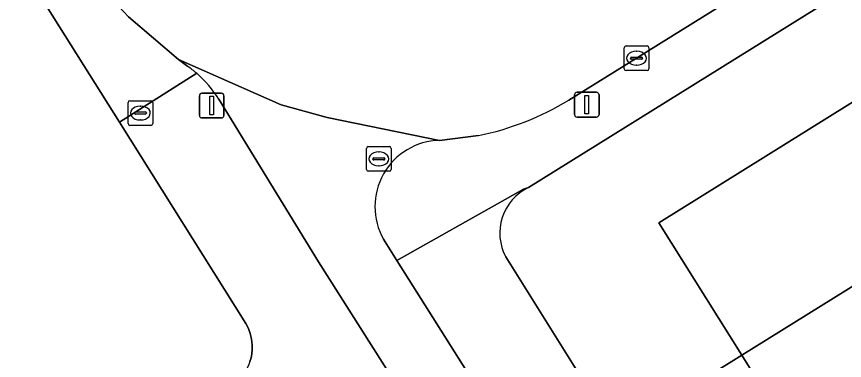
# Model space of a CAD drawing. Extents: x 158835 to 160077, y 386387 to 387778.
# Drawn here: x 159066.84 to 159100.34, y 387214.13 to 387228.05 of the extents above; entities that cross this region are included whole.
import ezdxf

# ---------------------------------------------------------------- set-up
doc = ezdxf.new("R2010")
doc.units = 0
for name, color, linetype in [('IMGEO_Brandkraan', 7, 'Continuous'), ('IMGEO_Erf', 7, 'Continuous'), ('IMGEO_Groenvoorziening', 7, 'Continuous'), ('IMGEO_Kolk', 7, 'Continuous'), ('IMGEO_Lichtmast', 7, 'Continuous'), ('IMGEO_Pand', 7, 'Continuous'), ('IMGEO_Rijbaan_lokaal_open', 7, 'Continuous'), ('IMGEO_Rioolput', 7, 'Continuous'), ('IMGEO_Voetpad_open', 7, 'Continuous')]:
    doc.layers.add(name, color=color, linetype=linetype)

msp = doc.modelspace()

# ---------------------------------------------------------------- linework, layer by layer
at = {"layer": 'IMGEO_Brandkraan'}
for p, q in [((159071.352, 387223.719), (159071.352, 387224.571)), ((159071.427, 387224.645), (159072.279, 387224.645)), ((159071.84, 387224.425), (159071.865, 387224.425)), ((159072.353, 387224.571), (159072.353, 387223.719)), ((159071.611, 387224.139), (159071.611, 387224.151)), ((159072.049, 387224.102), (159071.651, 387224.102)), ((159071.654, 387224.188), (159072.052, 387224.188)), ((159072.095, 387224.151), (159072.095, 387224.139)), ((159072.279, 387223.645), (159071.427, 387223.645)), ((159071.863, 387223.865), (159071.838, 387223.865))]:
    msp.add_line(p, q, dxfattribs=at)
for points in [[(159071.352, 387223.719), (159071.352, 387224.571)], [(159071.427, 387224.645), (159072.279, 387224.645)], [(159072.353, 387224.571), (159072.353, 387223.719)], [(159072.279, 387223.645), (159071.427, 387223.645)]]:
    msp.add_lwpolyline(points, dxfattribs=at)
for centre, radius, start, end in [((159071.429, 387224.569), 0.0765, 91.552, 178.448), ((159071.429, 387224.569), 0.0765, 91.552, 178.448), ((159072.277, 387224.569), 0.0765, 1.552, 88.448), ((159072.277, 387224.569), 0.0765, 1.552, 88.448), ((159071.651, 387224.148), 0.0403, 85.8775, 175.7526), ((159071.648, 387224.138), 0.0366, 178.938, 274.7102), ((159072.052, 387224.145), 0.043, 264.8664, 352.4533), ((159072.056, 387224.15), 0.0386, 1.7309, 96.639), ((159071.429, 387223.721), 0.0765, 181.552, 268.448), ((159071.429, 387223.721), 0.0765, 181.552, 268.448), ((159072.277, 387223.721), 0.0765, 271.552, 358.448), ((159072.277, 387223.721), 0.0765, 271.552, 358.448)]:
    msp.add_arc(centre, radius, start, end, dxfattribs=at)
for centre, major_axis, ratio, start_param, end_param in [((159071.839, 387224.145), (-0.387, 0.002), 0.722429, 4.712389, 7.853982), ((159071.864, 387224.145), (-0.39, 0.002), 0.717154, 1.570796, 4.712389)]:
    msp.add_ellipse(centre, major_axis=major_axis, ratio=ratio, start_param=start_param, end_param=end_param, dxfattribs=at)
at = {"layer": 'IMGEO_Erf'}
for points in [[(159076.284, 387214.082), (159076.33, 387214.241), (159076.361, 387214.403), (159076.378, 387214.568), (159076.38, 387214.733), (159076.367, 387214.899), (159076.34, 387215.062), (159076.298, 387215.222), (159076.242, 387215.378), (159076.172, 387215.528), (159076.117, 387215.627), (159071.003, 387223.773), (159066.842, 387230.412)], [(159101.476, 387200.195), (159098.467, 387205.021), (159097.719, 387204.555), (159097.64, 387204.684), (159097.558, 387204.817), (159098.304, 387205.282), (159095.296, 387210.107), (159094.549, 387209.642), (159094.387, 387209.912), (159095.12, 387210.389), (159097.66, 387211.977), (159096.184, 387214.339), (159091.098, 387211.176), (159092.033, 387209.677), (159105.563, 387188.033)]]:
    msp.add_lwpolyline(points, dxfattribs=at)
at = {"layer": 'IMGEO_Groenvoorziening'}
msp.add_lwpolyline([(159086.64, 387218.318), (159089.329, 387214.01), (159091.098, 387211.176), (159096.184, 387214.339), (159092.832, 387219.703), (159136.296, 387246.811), (159139.679, 387241.4), (159144.958, 387244.669), (159142.098, 387250), (159140.03, 387253.854), (159133.853, 387250), (159109.893, 387235.05), (159087.554, 387221.126)], dxfattribs=at)
msp.add_lwpolyline([(159115.305, 387226.239), (159130.948, 387235.993), (159139.679, 387241.4), (159136.296, 387246.811), (159092.832, 387219.703), (159096.184, 387214.339), (159103.609, 387218.957), (159113.262, 387224.971)], close=True, dxfattribs=at)
msp.add_arc((159088.417, 387219.292), 2.026, 115.2003, 208.7397, dxfattribs=at)
at = {"layer": 'IMGEO_Kolk'}
for p, q in [((159091.426, 387225.939), (159091.426, 387226.791)), ((159091.501, 387226.865), (159092.353, 387226.865)), ((159092.427, 387226.791), (159092.427, 387225.939)), ((159091.685, 387226.359), (159091.685, 387226.371)), ((159091.728, 387226.408), (159092.126, 387226.408)), ((159091.914, 387226.645), (159091.939, 387226.645)), ((159092.169, 387226.371), (159092.169, 387226.359)), ((159092.123, 387226.322), (159091.725, 387226.322)), ((159091.937, 387226.085), (159091.912, 387226.085)), ((159092.353, 387225.865), (159091.501, 387225.865))]:
    msp.add_line(p, q, dxfattribs=at)
for points in [[(159091.426, 387225.939), (159091.426, 387226.791)], [(159091.501, 387226.865), (159092.353, 387226.865)], [(159092.427, 387226.791), (159092.427, 387225.939)], [(159092.353, 387225.865), (159091.501, 387225.865)]]:
    msp.add_lwpolyline(points, dxfattribs=at)
for centre, radius, start, end in [((159091.503, 387226.789), 0.0765, 91.552, 178.448), ((159091.503, 387226.789), 0.0765, 91.552, 178.448), ((159092.351, 387226.789), 0.0765, 1.552, 88.448), ((159092.351, 387226.789), 0.0765, 1.552, 88.448), ((159091.725, 387226.368), 0.0403, 85.8775, 175.7526), ((159091.722, 387226.358), 0.0366, 178.938, 274.7102), ((159092.126, 387226.365), 0.043, 264.8664, 352.4533), ((159092.13, 387226.37), 0.0386, 1.7309, 96.639), ((159091.503, 387225.941), 0.0765, 181.552, 268.448), ((159091.503, 387225.941), 0.0765, 181.552, 268.448), ((159092.351, 387225.941), 0.0765, 271.552, 358.448), ((159092.351, 387225.941), 0.0765, 271.552, 358.448)]:
    msp.add_arc(centre, radius, start, end, dxfattribs=at)
for centre, major_axis, ratio, start_param, end_param in [((159091.913, 387226.365), (-0.387, 0.002), 0.722429, 4.712389, 7.853982), ((159091.938, 387226.365), (-0.39, 0.002), 0.717154, 1.570796, 4.712389)]:
    msp.add_ellipse(centre, major_axis=major_axis, ratio=ratio, start_param=start_param, end_param=end_param, dxfattribs=at)
at = {"layer": 'IMGEO_Lichtmast'}
for p, q in [((159074.241, 387224.048), (159074.241, 387224.848)), ((159074.241, 387224.848), (159074.241, 387224.048)), ((159074.341, 387224.948), (159075.131, 387224.948)), ((159075.131, 387224.948), (159074.341, 387224.948)), ((159075.231, 387224.848), (159075.231, 387224.048)), ((159075.231, 387224.048), (159075.231, 387224.848)), ((159089.418, 387224.084), (159089.418, 387224.884)), ((159089.418, 387224.884), (159089.418, 387224.084)), ((159089.518, 387224.984), (159090.308, 387224.984)), ((159090.308, 387224.984), (159089.518, 387224.984)), ((159090.408, 387224.884), (159090.408, 387224.084)), ((159090.408, 387224.084), (159090.408, 387224.884)), ((159090.308, 387223.984), (159089.518, 387223.984)), ((159089.518, 387223.984), (159090.308, 387223.984)), ((159075.131, 387223.948), (159074.341, 387223.948)), ((159074.341, 387223.948), (159075.131, 387223.948))]:
    msp.add_line(p, q, dxfattribs=at)
for points in [[(159074.661, 387224.823), (159074.811, 387224.823), (159074.811, 387224.073), (159074.661, 387224.073), (159074.661, 387224.823)], [(159089.838, 387224.859), (159089.988, 387224.859), (159089.988, 387224.109), (159089.838, 387224.109), (159089.838, 387224.859)]]:
    msp.add_lwpolyline(points, dxfattribs=at)
for centre, start, end in [((159074.341, 387224.848), 90, 180), ((159074.341, 387224.848), 90, 180), ((159075.131, 387224.848), 0, 90), ((159075.131, 387224.848), 360, 90), ((159089.518, 387224.884), 90, 180), ((159089.518, 387224.884), 90, 180), ((159090.308, 387224.884), 0, 90), ((159090.308, 387224.884), 360, 90), ((159074.341, 387224.048), 180, 270), ((159074.341, 387224.048), 180, 270), ((159075.131, 387224.048), 270, 0), ((159075.131, 387224.048), 270, 0), ((159089.518, 387224.084), 180, 270), ((159089.518, 387224.084), 180, 270), ((159090.308, 387224.084), 270, 0), ((159090.308, 387224.084), 270, 0)]:
    msp.add_arc(centre, 0.1, start, end, dxfattribs=at)
at = {"layer": 'IMGEO_Pand'}
msp.add_lwpolyline([(159097.64, 387204.684), (159108.363, 387211.335), (159103.609, 387218.957), (159096.184, 387214.339), (159097.66, 387211.977), (159095.12, 387210.389), (159094.387, 387209.912), (159094.549, 387209.642), (159095.296, 387210.107), (159098.304, 387205.282), (159097.558, 387204.817)], close=True, dxfattribs=at)
at = {"layer": 'IMGEO_Rijbaan_lokaal_open'}
for points in [[(159089.183, 387224.671), (159091.926, 387226.365), (159108.773, 387236.856), (159125.747, 387247.436), (159129.839, 387250), (159141.038, 387257.016)], [(159070.765, 387228.694), (159071.37, 387228.047), (159073.398, 387226.312), (159077.547, 387224.476), (159079.415, 387223.97), (159083.96, 387223.039), (159085.527, 387223.232)], [(159083.96, 387223.039), (159079.415, 387223.97), (159077.547, 387224.476), (159073.398, 387226.312), (159073.771, 387226.034)], [(159075.02, 387224.703), (159079.058, 387218.124), (159083.855, 387210.546), (159081.898, 387209.307), (159081.72, 387209.194), (159093.699, 387190.044), (159093.862, 387190.145), (159098.23, 387192.847), (159094.097, 387199.296), (159089.764, 387206.209), (159089.168, 387207.161), (159087.662, 387209.555), (159086.175, 387211.919), (159082.229, 387218.18), (159081.692, 387219.033)]]:
    msp.add_lwpolyline(points, dxfattribs=at)
for centre, radius, start, end in [((159071.143, 387222.307), 4.56, 49.0834, 54.8139), ((159071.189, 387222.358), 4.492, 31.4722, 49.0983), ((159083.265, 387234.342), 11.338, 281.5066, 301.4626), ((159084.02, 387220.36), 2.68, 91.2828, 209.6844)]:
    msp.add_arc(centre, radius, start, end, dxfattribs=at)
at = {"layer": 'IMGEO_Rioolput'}
for p, q in [((159080.999, 387221.864), (159080.999, 387222.716)), ((159081.074, 387222.79), (159081.926, 387222.79)), ((159082, 387222.716), (159082, 387221.864)), ((159081.301, 387222.333), (159081.699, 387222.333)), ((159081.487, 387222.57), (159081.512, 387222.57)), ((159081.258, 387222.284), (159081.258, 387222.296)), ((159081.696, 387222.247), (159081.298, 387222.247)), ((159081.51, 387222.01), (159081.485, 387222.01)), ((159081.742, 387222.296), (159081.742, 387222.284)), ((159081.926, 387221.79), (159081.074, 387221.79))]:
    msp.add_line(p, q, dxfattribs=at)
for points in [[(159080.999, 387221.864), (159080.999, 387222.716)], [(159081.074, 387222.79), (159081.926, 387222.79)], [(159082, 387222.716), (159082, 387221.864)], [(159081.926, 387221.79), (159081.074, 387221.79)]]:
    msp.add_lwpolyline(points, dxfattribs=at)
for centre, radius, start, end in [((159081.076, 387222.714), 0.0765, 91.552, 178.448), ((159081.076, 387222.714), 0.0765, 91.552, 178.448), ((159081.924, 387222.714), 0.0765, 1.552, 88.448), ((159081.924, 387222.714), 0.0765, 1.552, 88.448), ((159081.298, 387222.293), 0.0403, 85.8775, 175.7526), ((159081.703, 387222.295), 0.0386, 1.7309, 96.639), ((159081.295, 387222.283), 0.0366, 178.938, 274.7102), ((159081.699, 387222.29), 0.043, 264.8664, 352.4533), ((159081.076, 387221.866), 0.0765, 181.552, 268.448), ((159081.076, 387221.866), 0.0765, 181.552, 268.448), ((159081.924, 387221.866), 0.0765, 271.552, 358.448), ((159081.924, 387221.866), 0.0765, 271.552, 358.448)]:
    msp.add_arc(centre, radius, start, end, dxfattribs=at)
for centre, major_axis, ratio, start_param, end_param in [((159081.486, 387222.29), (-0.387, 0.002), 0.722429, 4.712389, 7.853982), ((159081.511, 387222.29), (-0.39, 0.002), 0.717154, 1.570796, 4.712389)]:
    msp.add_ellipse(centre, major_axis=major_axis, ratio=ratio, start_param=start_param, end_param=end_param, dxfattribs=at)
at = {"layer": 'IMGEO_Voetpad_open'}
for points in [[(159133.853, 387250), (159140.03, 387253.854), (159142.033, 387255.094), (159141.038, 387257.016), (159129.839, 387250), (159125.747, 387247.436), (159108.773, 387236.856), (159091.926, 387226.365), (159089.183, 387224.671)], [(159081.692, 387219.033), (159082.229, 387218.18), (159087.359, 387221.064), (159087.554, 387221.126), (159109.893, 387235.05), (159133.853, 387250)], [(159068.629, 387231.533), (159066.842, 387230.412), (159071.003, 387223.773), (159074.13, 387225.753)], [(159073.771, 387226.034), (159073.398, 387226.312), (159071.37, 387228.047), (159070.765, 387228.694), (159070.151, 387229.406), (159069.505, 387230.278), (159068.629, 387231.533)], [(159074.13, 387225.753), (159071.003, 387223.773), (159076.117, 387215.627), (159076.172, 387215.528), (159076.242, 387215.378), (159076.298, 387215.222), (159076.34, 387215.062), (159076.367, 387214.899), (159076.38, 387214.733), (159076.378, 387214.568), (159076.361, 387214.403), (159076.33, 387214.241), (159076.284, 387214.082), (159076.224, 387213.927), (159076.15, 387213.779), (159076.064, 387213.638), (159075.965, 387213.505), (159075.855, 387213.381), (159075.734, 387213.268), (159088.679, 387192.498)], [(159081.72, 387209.194), (159081.898, 387209.307), (159083.855, 387210.546), (159079.058, 387218.124), (159075.02, 387224.703)], [(159085.527, 387223.232), (159083.96, 387223.039)], [(159087.554, 387221.126), (159087.359, 387221.064), (159082.229, 387218.18), (159086.175, 387211.919)], [(159105.563, 387188.033), (159092.033, 387209.677), (159091.098, 387211.176), (159089.329, 387214.01), (159086.64, 387218.318)]]:
    msp.add_lwpolyline(points, dxfattribs=at)
for centre, radius, start, end in [((159071.143, 387222.307), 4.56, 49.0834, 54.8139), ((159071.189, 387222.358), 4.492, 31.4722, 49.0983), ((159083.265, 387234.342), 11.338, 281.5066, 301.4626), ((159084.02, 387220.36), 2.68, 91.2828, 209.6844), ((159088.417, 387219.292), 2.026, 115.2003, 208.7397)]:
    msp.add_arc(centre, radius, start, end, dxfattribs=at)

doc.saveas('drawing.dxf')
